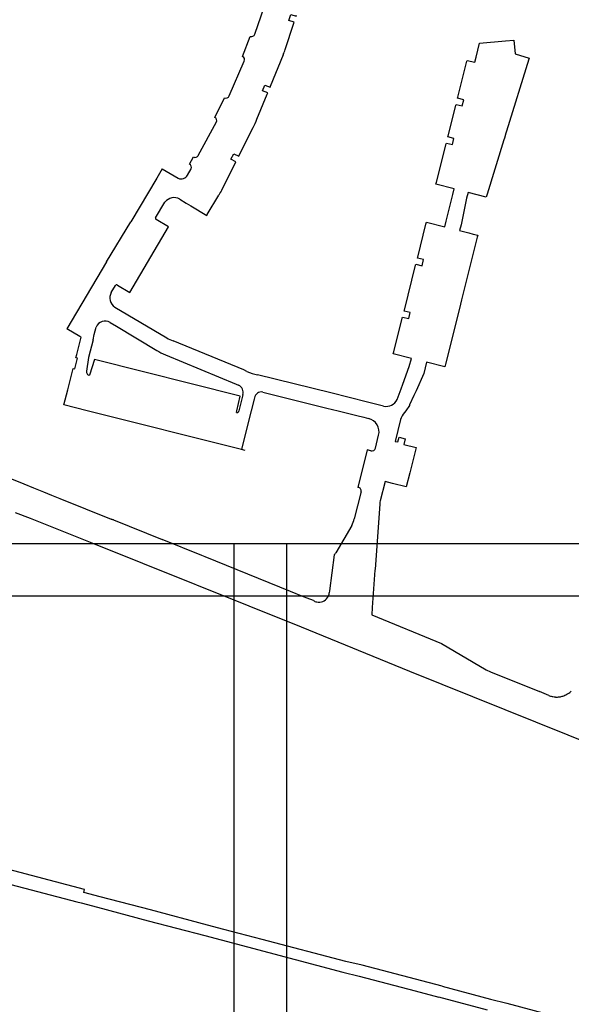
# Model space of a CAD drawing. Extents: x 148869 to 161638, y 453607 to 469810.
# Tile 836 of 1056: x 159123.66 to 159125.24, y 459839.12 to 459841.94. Entities that reach past the tile are written whole.
import ezdxf

# ---------------------------------------------------------------- set-up
doc = ezdxf.new("R2010")
doc.units = 0
doc.layers.add('LKI_V01_KANTRIJWEG', color=252, linetype='CONTINUOUS')
doc.layers.add('X-XX-AL-TEKENBLAD-KADER-G-OZ', color=1, linetype='CONTINUOUS', lineweight=25)

msp = doc.modelspace()

# ---------------------------------------------------------------- linework, layer by layer
at = {"layer": 'LKI_V01_KANTRIJWEG'}
for p, q in [((159124.3366, 459841.8967), (159124.3719, 459841.9999)), ((159124.3366, 459841.8967), (159124.3719, 459841.9999)), ((159124.4231, 459841.853), (159124.4482, 459841.9285)), ((159124.4231, 459841.853), (159124.4482, 459841.9285)), ((159124.3018, 459841.8329), (159124.3238, 459841.8905)), ((159124.3018, 459841.8329), (159124.3238, 459841.8905)), ((159125.0532, 459841.8781), (159125.0774, 459841.8802)), ((159125.0532, 459841.8781), (159125.0774, 459841.8802)), ((159124.3813, 459841.7483), (159124.4182, 459841.8386)), ((159124.3813, 459841.7483), (159124.4182, 459841.8386)), ((159124.263, 459841.7208), (159124.3065, 459841.8199)), ((159124.263, 459841.7208), (159124.3065, 459841.8199)), ((159124.917, 459841.7165), (159124.9431, 459841.8195)), ((159124.917, 459841.7165), (159124.9431, 459841.8195)), ((159125.1199, 459841.8254), (159125.056, 459841.6193)), ((159125.1199, 459841.8254), (159125.056, 459841.6193)), ((159124.3428, 459841.6542), (159124.3721, 459841.7258)), ((159124.3428, 459841.6542), (159124.3721, 459841.7258)), ((159124.2227, 459841.659), (159124.25, 459841.7148)), ((159124.2227, 459841.659), (159124.25, 459841.7148)), ((159124.8893, 459841.6061), (159124.9112, 459841.6933)), ((159124.8893, 459841.6061), (159124.9112, 459841.6933)), ((159124.1749, 459841.5502), (159124.2268, 459841.6459)), ((159124.1749, 459841.5502), (159124.2268, 459841.6459)), ((159124.2919, 459841.5506), (159124.3317, 459841.6297)), ((159124.2919, 459841.5506), (159124.3317, 459841.6297)), ((159125.0545, 459841.6143), (159125.05, 459841.5997)), ((159125.0545, 459841.6143), (159125.05, 459841.5997)), ((159125.056, 459841.6193), (159125.0545, 459841.6143)), ((159125.056, 459841.6193), (159125.0545, 459841.6143)), ((159124.8556, 459841.4735), (159124.8834, 459841.583)), ((159124.8556, 459841.4735), (159124.8834, 459841.583)), ((159125.0484, 459841.5947), (159125.0003, 459841.439)), ((159125.0484, 459841.5947), (159125.0003, 459841.439)), ((159125.05, 459841.5997), (159125.0484, 459841.5947)), ((159125.05, 459841.5997), (159125.0484, 459841.5947)), ((159124.1501, 459841.5253), (159124.1614, 459841.5457)), ((159124.1501, 459841.5253), (159124.1614, 459841.5457)), ((159124.2425, 459841.4518), (159124.2813, 459841.5289)), ((159124.2425, 459841.4518), (159124.2813, 459841.5289)), ((159124.0722, 459841.5119), (159124.0569, 459841.4855)), ((159124.0722, 459841.5119), (159124.0569, 459841.4855)), ((159124.0722, 459841.5119), (159124.1178, 459841.485)), ((159124.0722, 459841.5119), (159124.1178, 459841.485)), ((159124.1445, 459841.4941), (159124.1543, 459841.5122)), ((159124.1445, 459841.4941), (159124.1543, 459841.5122)), ((159124.0569, 459841.4855), (159123.9821, 459841.3605)), ((159124.0569, 459841.4855), (159123.9821, 459841.3605)), ((159124.8832, 459841.3621), (159124.9022, 459841.4386)), ((159124.8832, 459841.3621), (159124.9022, 459841.4386)), ((159124.9022, 459841.4386), (159124.9063, 459841.4545)), ((159124.9022, 459841.4386), (159124.9063, 459841.4545)), ((159124.9462, 459841.4444), (159124.9417, 459841.4283)), ((159124.9462, 459841.4444), (159124.9417, 459841.4283)), ((159124.0532, 459841.3716), (159124.0799, 459841.4164)), ((159124.0532, 459841.3716), (159124.0799, 459841.4164)), ((159124.1219, 459841.4253), (159124.1407, 459841.4139)), ((159124.1219, 459841.4253), (159124.1407, 459841.4139)), ((159124.1407, 459841.4139), (159124.1534, 459841.4062)), ((159124.1407, 459841.4139), (159124.1534, 459841.4062)), ((159124.2008, 459841.3808), (159124.2334, 459841.4361)), ((159124.2008, 459841.3808), (159124.2334, 459841.4361)), ((159124.9417, 459841.4283), (159124.926, 459841.3513)), ((159124.9417, 459841.4283), (159124.926, 459841.3513)), ((159123.9132, 459841.2459), (159123.9821, 459841.3605)), ((159123.9132, 459841.2459), (159123.9821, 459841.3605)), ((159124.8022, 459841.2591), (159124.8259, 459841.3534)), ((159124.8022, 459841.2591), (159124.8259, 459841.3534)), ((159124.8793, 459841.3463), (159124.8832, 459841.3621)), ((159124.8793, 459841.3463), (159124.8832, 459841.3621)), ((159124.926, 459841.3513), (159124.922, 459841.3356)), ((159124.926, 459841.3513), (159124.922, 459841.3356)), ((159124.922, 459841.3356), (159124.9482, 459841.3287)), ((159124.922, 459841.3356), (159124.9482, 459841.3287)), ((159124.9482, 459841.3287), (159124.9612, 459841.3252)), ((159124.9482, 459841.3287), (159124.9612, 459841.3252)), ((159124.9723, 459841.3159), (159124.9276, 459841.1374)), ((159124.9723, 459841.3159), (159124.9276, 459841.1374)), ((159123.9132, 459841.2459), (159123.7998, 459841.0538)), ((159123.9132, 459841.2459), (159123.7998, 459841.0538)), ((159124.7641, 459841.1078), (159124.7963, 459841.2359)), ((159124.7641, 459841.1078), (159124.7963, 459841.2359)), ((159123.9265, 459841.1581), (159123.9382, 459841.1777)), ((159123.9265, 459841.1581), (159123.9382, 459841.1777)), ((159124.9276, 459841.1374), (159124.9214, 459841.1126)), ((159124.9276, 459841.1374), (159124.9214, 459841.1126)), ((159123.937, 459841.1162), (159124.0848, 459841.0283)), ((159123.937, 459841.1162), (159124.0848, 459841.0283)), ((159124.9214, 459841.1126), (159124.8814, 459840.9532)), ((159124.9214, 459841.1126), (159124.8814, 459840.9532)), ((159123.923, 459841.0721), (159123.941, 459841.0613)), ((159123.923, 459841.0721), (159123.941, 459841.0613)), ((159124.7339, 459840.9887), (159124.7582, 459841.0849)), ((159124.7339, 459840.9887), (159124.7582, 459841.0849)), ((159123.8368, 459841.0318), (159123.7998, 459841.0538)), ((159123.8368, 459841.0318), (159123.7998, 459841.0538)), ((159123.8779, 459841.0377), (159123.8834, 459841.0593)), ((159123.8779, 459841.0377), (159123.8834, 459841.0593)), ((159123.941, 459841.0613), (159124.0562, 459840.9924)), ((159123.941, 459841.0613), (159124.0562, 459840.9924)), ((159123.8742, 459841.0228), (159123.8779, 459841.0377)), ((159123.8742, 459841.0228), (159123.8779, 459841.0377)), ((159124.778, 459840.9459), (159124.7842, 459840.9693)), ((159124.778, 459840.9459), (159124.7842, 459840.9693)), ((159124.8278, 459840.9583), (159124.8202, 459840.9267)), ((159124.8278, 459840.9583), (159124.8202, 459840.9267)), ((159124.2988, 459840.7088), (159123.8577, 459840.8195)), ((159124.2988, 459840.7088), (159123.8577, 459840.8195)), ((159124.2845, 459840.8146), (159124.2855, 459840.8195)), ((159124.2845, 459840.8146), (159124.2855, 459840.8195)), ((159124.2911, 459840.8195), (159124.2908, 459840.8183)), ((159124.2911, 459840.8195), (159124.2908, 459840.8183)), ((159124.3265, 459840.8195), (159124.3095, 459840.7516)), ((159124.3265, 459840.8195), (159124.3095, 459840.7516)), ((159124.5752, 459840.8195), (159124.6325, 459840.8051)), ((159124.5752, 459840.8195), (159124.6325, 459840.8051)), ((159124.768, 459840.8195), (159124.7648, 459840.8149)), ((159124.768, 459840.8195), (159124.7648, 459840.8149)), ((159124.6325, 459840.8051), (159124.6445, 459840.802)), ((159124.6325, 459840.8051), (159124.6445, 459840.802)), ((159124.6445, 459840.802), (159124.6483, 459840.8011)), ((159124.6445, 459840.802), (159124.6483, 459840.8011)), ((159124.6483, 459840.8011), (159124.6617, 459840.7978)), ((159124.6483, 459840.8011), (159124.6617, 459840.7978)), ((159124.7534, 459840.7943), (159124.7381, 459840.7322)), ((159124.7534, 459840.7943), (159124.7381, 459840.7322)), ((159124.3095, 459840.7516), (159124.2988, 459840.7088)), ((159124.3095, 459840.7516), (159124.2988, 459840.7088)), ((159124.6812, 459840.7123), (159124.6906, 459840.7495)), ((159124.6812, 459840.7123), (159124.6906, 459840.7495)), ((159124.3089, 459840.7063), (159124.2988, 459840.7088)), ((159124.3089, 459840.7063), (159124.2988, 459840.7088)), ((159124.6759, 459840.706), (159124.677, 459840.7065)), ((159124.6759, 459840.706), (159124.677, 459840.7065)), ((159123.6273, 459840.631), (159123.6761, 459840.6109)), ((159123.6273, 459840.631), (159123.6761, 459840.6109)), ((159123.6761, 459840.6109), (159123.7045, 459840.5994)), ((159123.6761, 459840.6109), (159123.7045, 459840.5994)), ((159123.7045, 459840.5994), (159123.733, 459840.5881)), ((159123.7045, 459840.5994), (159123.733, 459840.5881)), ((159124.7091, 459840.6174), (159124.695, 459840.562)), ((159124.7091, 459840.6174), (159124.695, 459840.562)), ((159124.7303, 459840.612), (159124.7091, 459840.6174)), ((159124.7303, 459840.612), (159124.7091, 459840.6174)), ((159123.733, 459840.5881), (159123.7558, 459840.5784)), ((159123.733, 459840.5881), (159123.7558, 459840.5784)), ((159123.7558, 459840.5784), (159123.7793, 459840.569)), ((159123.7558, 459840.5784), (159123.7793, 459840.569)), ((159123.7793, 459840.569), (159123.9261, 459840.5101)), ((159123.7793, 459840.569), (159123.9261, 459840.5101)), ((159124.6397, 459840.5846), (159124.6211, 459840.5103)), ((159124.6397, 459840.5846), (159124.6211, 459840.5103)), ((159124.6406, 459840.5879), (159124.6397, 459840.5846)), ((159124.6406, 459840.5879), (159124.6397, 459840.5846)), ((159124.6937, 459840.5538), (159124.6802, 459840.3654)), ((159124.6937, 459840.5538), (159124.6802, 459840.3654)), ((159123.9261, 459840.5101), (159123.9323, 459840.5076)), ((159123.9323, 459840.5076), (159123.9261, 459840.5101)), ((159123.9261, 459840.5101), (159123.9323, 459840.5076)), ((159123.9323, 459840.5076), (159123.9261, 459840.5101)), ((159123.9323, 459840.5076), (159124.0723, 459840.4514)), ((159123.9323, 459840.5076), (159124.0723, 459840.4514)), ((159124.6137, 459840.4914), (159124.5681, 459840.4136)), ((159124.6137, 459840.4914), (159124.5681, 459840.4136)), ((159124.1853, 459840.4055), (159124.0723, 459840.4514)), ((159124.1853, 459840.4055), (159124.0723, 459840.4514)), ((159124.1951, 459840.4016), (159124.1853, 459840.4055)), ((159124.1951, 459840.4016), (159124.1853, 459840.4055)), ((159124.5633, 459840.4076), (159124.5502, 459840.305)), ((159124.5633, 459840.4076), (159124.5502, 459840.305)), ((159124.6801, 459840.3638), (159124.6724, 459840.2568)), ((159124.6801, 459840.3638), (159124.6724, 459840.2568)), ((159124.6802, 459840.3654), (159124.6801, 459840.3638)), ((159124.6802, 459840.3654), (159124.6801, 459840.3638)), ((159124.4864, 459840.2838), (159124.4762, 459840.2878)), ((159124.4864, 459840.2838), (159124.4762, 459840.2878)), ((159124.4864, 459840.2838), (159124.4762, 459840.2878)), ((159124.4864, 459840.2838), (159124.4762, 459840.2878)), ((159124.504, 459840.2769), (159124.4864, 459840.2838)), ((159124.504, 459840.2769), (159124.4864, 459840.2838)), ((159124.5502, 459840.305), (159124.5494, 459840.2985)), ((159124.5502, 459840.305), (159124.5494, 459840.2985)), ((159124.9975, 459840.0783), (159125.0105, 459840.0727)), ((159124.9975, 459840.0783), (159125.0105, 459840.0727)), ((159125.0105, 459840.0727), (159125.1499, 459840.0165)), ((159125.0105, 459840.0727), (159125.1499, 459840.0165)), ((159125.1768, 459840.0057), (159125.1499, 459840.0165)), ((159125.1768, 459840.0057), (159125.1499, 459840.0165)), ((159125.1865, 459840.0023), (159125.1881, 459840.002)), ((159125.1865, 459840.0023), (159125.1881, 459840.002)), ((159125.2285, 459840.0086), (159125.2322, 459840.0105)), ((159125.2285, 459840.0086), (159125.2322, 459840.0105)), ((159123.8951, 459839.4293), (159123.8479, 459839.4418)), ((159123.8951, 459839.4293), (159123.8479, 459839.4418)), ((159123.8282, 459839.4154), (159123.84, 459839.4121)), ((159123.8282, 459839.4154), (159123.84, 459839.4121)), ((159123.84, 459839.4121), (159123.8872, 459839.4)), ((159123.84, 459839.4121), (159123.8872, 459839.4)), ((159124.0384, 459839.3919), (159123.8951, 459839.4293)), ((159124.0384, 459839.3919), (159123.8951, 459839.4293)), ((159123.8872, 459839.4), (159124.032, 459839.3605)), ((159123.8872, 459839.4), (159124.032, 459839.3605)), ((159124.2017, 459839.3484), (159124.0384, 459839.3919)), ((159124.2017, 459839.3484), (159124.0384, 459839.3919)), ((159124.032, 459839.3605), (159124.1941, 459839.3184)), ((159124.032, 459839.3605), (159124.1941, 459839.3184)), ((159124.2483, 459839.3362), (159124.2017, 459839.3484)), ((159124.2483, 459839.3362), (159124.2017, 459839.3484)), ((159124.1941, 459839.3184), (159124.2402, 459839.3062)), ((159124.1941, 459839.3184), (159124.2402, 459839.3062)), ((159124.2402, 459839.3062), (159124.5886, 459839.2141)), ((159124.2402, 459839.3062), (159124.5886, 459839.2141)), ((159124.6431, 459839.2334), (159124.5964, 459839.2443)), ((159124.6431, 459839.2334), (159124.5964, 459839.2443)), ((159124.5886, 459839.2141), (159124.635, 459839.2019)), ((159124.5886, 459839.2141), (159124.635, 459839.2019)), ((159124.8723, 459839.1733), (159124.6431, 459839.2334)), ((159124.8723, 459839.1733), (159124.6431, 459839.2334)), ((159124.8723, 459839.1733), (159125.0102, 459839.137)), ((159124.8723, 459839.1733), (159125.0102, 459839.137)), ((159125.0021, 459839.1054), (159124.8629, 459839.1419)), ((159125.0021, 459839.1054), (159124.8629, 459839.1419)), ((159125.0102, 459839.137), (159125.0565, 459839.1247)), ((159125.0102, 459839.137), (159125.0565, 459839.1247)), ((159125.0565, 459839.1247), (159125.3672, 459839.0422)), ((159125.0565, 459839.1247), (159125.3672, 459839.0422))]:
    msp.add_line(p, q, dxfattribs=at)
for points in [[(159124.4482, 459841.9285), (159124.4491, 459841.9313), (159124.434, 459841.9366), (159124.4396, 459841.9536), (159124.4549, 459841.9486), (159124.4558, 459841.9515)], [(159124.4482, 459841.9285), (159124.4491, 459841.9313), (159124.434, 459841.9366), (159124.4396, 459841.9536), (159124.4549, 459841.9486), (159124.4558, 459841.9515)], [(159124.9689, 459841.8313), (159124.979, 459841.8716), (159125.0532, 459841.8781)], [(159124.9689, 459841.8313), (159124.979, 459841.8716), (159125.0532, 459841.8781)], [(159125.0774, 459841.8802), (159125.0808, 459841.8407), (159125.1208, 459841.8282), (159125.1199, 459841.8254)], [(159125.0774, 459841.8802), (159125.0808, 459841.8407), (159125.1208, 459841.8282), (159125.1199, 459841.8254)], [(159124.9431, 459841.8195), (159124.9438, 459841.8222), (159124.9653, 459841.8168), (159124.9689, 459841.8313)], [(159124.9431, 459841.8195), (159124.9438, 459841.8222), (159124.9653, 459841.8168), (159124.9689, 459841.8313)], [(159124.3721, 459841.7258), (159124.3734, 459841.7289), (159124.3587, 459841.735), (159124.3653, 459841.7514), (159124.3802, 459841.7455), (159124.3813, 459841.7483)], [(159124.3721, 459841.7258), (159124.3734, 459841.7289), (159124.3587, 459841.735), (159124.3653, 459841.7514), (159124.3802, 459841.7455), (159124.3813, 459841.7483)], [(159124.9112, 459841.6933), (159124.912, 459841.6963), (159124.9293, 459841.692), (159124.934, 459841.7089), (159124.9163, 459841.7137), (159124.917, 459841.7165)], [(159124.9112, 459841.6933), (159124.912, 459841.6963), (159124.9293, 459841.692), (159124.934, 459841.7089), (159124.9163, 459841.7137), (159124.917, 459841.7165)], [(159124.8834, 459841.583), (159124.8841, 459841.5857), (159124.9018, 459841.5815), (159124.9059, 459841.5988), (159124.8886, 459841.6033), (159124.8893, 459841.6061)], [(159124.8834, 459841.583), (159124.8841, 459841.5857), (159124.9018, 459841.5815), (159124.9059, 459841.5988), (159124.8886, 459841.6033), (159124.8893, 459841.6061)], [(159124.2813, 459841.5289), (159124.2828, 459841.5318), (159124.2683, 459841.5392), (159124.2763, 459841.5551), (159124.2906, 459841.5479), (159124.2919, 459841.5506)], [(159124.2813, 459841.5289), (159124.2828, 459841.5318), (159124.2683, 459841.5392), (159124.2763, 459841.5551), (159124.2906, 459841.5479), (159124.2919, 459841.5506)], [(159124.9063, 459841.4545), (159124.8541, 459841.4676), (159124.8556, 459841.4735)], [(159124.9063, 459841.4545), (159124.8541, 459841.4676), (159124.8556, 459841.4735)], [(159125.0003, 459841.439), (159124.9979, 459841.431), (159124.9462, 459841.4444)], [(159125.0003, 459841.439), (159124.9979, 459841.431), (159124.9462, 459841.4444)], [(159124.1534, 459841.4062), (159124.1994, 459841.3785), (159124.2008, 459841.3808)], [(159124.1534, 459841.4062), (159124.1994, 459841.3785), (159124.2008, 459841.3808)], [(159123.9441, 459841.1791), (159123.979, 459841.1585), (159124.0903, 459841.3456), (159124.0544, 459841.3671)], [(159123.9441, 459841.1791), (159123.979, 459841.1585), (159124.0903, 459841.3456), (159124.0544, 459841.3671)], [(159124.8259, 459841.3534), (159124.8274, 459841.3593), (159124.8793, 459841.3463)], [(159124.8259, 459841.3534), (159124.8274, 459841.3593), (159124.8793, 459841.3463)], [(159124.9612, 459841.3252), (159124.9738, 459841.3219), (159124.9723, 459841.3159)], [(159124.9612, 459841.3252), (159124.9738, 459841.3219), (159124.9723, 459841.3159)], [(159124.7963, 459841.2359), (159124.7971, 459841.2388), (159124.8146, 459841.2348), (159124.8189, 459841.252), (159124.8015, 459841.2563), (159124.8022, 459841.2591)], [(159124.7963, 459841.2359), (159124.7971, 459841.2388), (159124.8146, 459841.2348), (159124.8189, 459841.252), (159124.8015, 459841.2563), (159124.8022, 459841.2591)], [(159124.7582, 459841.0849), (159124.7589, 459841.0876), (159124.7765, 459841.0835), (159124.7809, 459841.101), (159124.7634, 459841.1051), (159124.7641, 459841.1078)], [(159124.7582, 459841.0849), (159124.7589, 459841.0876), (159124.7765, 459841.0835), (159124.7809, 459841.101), (159124.7634, 459841.1051), (159124.7641, 459841.1078)], [(159123.8275, 459840.9808), (159123.8399, 459841.0307), (159123.8368, 459841.0318)], [(159123.8275, 459840.9808), (159123.8399, 459841.0307), (159123.8368, 459841.0318)], [(159123.8742, 459841.0228), (159123.8617, 459840.9722), (159123.8553, 459840.933)], [(159123.8742, 459841.0228), (159123.8617, 459840.9722), (159123.8553, 459840.933)], [(159124.314, 459840.9322), (159124.3049, 459840.9365), (159124.1034, 459841.0196)], [(159124.314, 459840.9322), (159124.3049, 459840.9365), (159124.1034, 459841.0196)], [(159124.7842, 459840.9693), (159124.7324, 459840.9828), (159124.7339, 459840.9887)], [(159124.7842, 459840.9693), (159124.7324, 459840.9828), (159124.7339, 459840.9887)], [(159123.8021, 459840.8799), (159123.8174, 459840.9405), (159123.8222, 459840.9393), (159123.8299, 459840.9699), (159123.8251, 459840.9711), (159123.8275, 459840.9808)], [(159123.8021, 459840.8799), (159123.8174, 459840.9405), (159123.8222, 459840.9393), (159123.8299, 459840.9699), (159123.8251, 459840.9711), (159123.8275, 459840.9808)], [(159124.2855, 459840.8195), (159124.2945, 459840.8614), (159123.878, 459840.9665), (159123.8643, 459840.9214)], [(159124.2855, 459840.8195), (159124.2945, 459840.8614), (159123.878, 459840.9665), (159123.8643, 459840.9214)], [(159124.0812, 459840.9801), (159124.2838, 459840.8955), (159124.2901, 459840.8933)], [(159124.0812, 459840.9801), (159124.2838, 459840.8955), (159124.2901, 459840.8933)], [(159124.8814, 459840.9532), (159124.8794, 459840.945), (159124.8278, 459840.9583)], [(159124.8814, 459840.9532), (159124.8794, 459840.945), (159124.8278, 459840.9583)], [(159124.7437, 459840.8521), (159124.7547, 459840.8821), (159124.7599, 459840.8963), (159124.778, 459840.9459)], [(159124.7437, 459840.8521), (159124.7547, 459840.8821), (159124.7599, 459840.8963), (159124.778, 459840.9459)], [(159124.7048, 459840.833), (159124.6592, 459840.8442), (159124.5536, 459840.8708), (159124.3442, 459840.9227)], [(159124.7048, 459840.833), (159124.6592, 459840.8442), (159124.5536, 459840.8708), (159124.3442, 459840.9227)], [(159124.8202, 459840.9267), (159124.7974, 459840.8771), (159124.7911, 459840.8632), (159124.7788, 459840.8364)], [(159124.8202, 459840.9267), (159124.7974, 459840.8771), (159124.7911, 459840.8632), (159124.7788, 459840.8364)], [(159123.8577, 459840.8195), (159123.7911, 459840.8363), (159123.8021, 459840.8799)], [(159123.8577, 459840.8195), (159123.7911, 459840.8363), (159123.8021, 459840.8799)], [(159124.3022, 459840.866), (159124.3011, 459840.8617), (159124.2911, 459840.8195)], [(159124.3022, 459840.866), (159124.3011, 459840.8617), (159124.2911, 459840.8195)], [(159124.3357, 459840.8564), (159124.3349, 459840.8532), (159124.3265, 459840.8195)], [(159124.3357, 459840.8564), (159124.3349, 459840.8532), (159124.3265, 459840.8195)], [(159124.3596, 459840.8733), (159124.5428, 459840.8276), (159124.5752, 459840.8195)], [(159124.3596, 459840.8733), (159124.5428, 459840.8276), (159124.5752, 459840.8195)], [(159124.7788, 459840.8364), (159124.7788, 459840.8347), (159124.768, 459840.8195)], [(159124.7788, 459840.8364), (159124.7788, 459840.8347), (159124.768, 459840.8195)], [(159124.7381, 459840.7322), (159124.7457, 459840.7304), (159124.749, 459840.7441), (159124.7666, 459840.7391), (159124.7626, 459840.723), (159124.7976, 459840.7142), (159124.7968, 459840.7108)], [(159124.7381, 459840.7322), (159124.7457, 459840.7304), (159124.749, 459840.7441), (159124.7666, 459840.7391), (159124.7626, 459840.723), (159124.7976, 459840.7142), (159124.7968, 459840.7108)], [(159124.6686, 459840.7052), (159124.6582, 459840.7079), (159124.6315, 459840.6007)], [(159124.6686, 459840.7052), (159124.6582, 459840.7079), (159124.6315, 459840.6007)], [(159124.7968, 459840.7108), (159124.7797, 459840.6426), (159124.769, 459840.6021), (159124.7303, 459840.612)], [(159124.7968, 459840.7108), (159124.7797, 459840.6426), (159124.769, 459840.6021), (159124.7303, 459840.612)], [(159123.6515, 459840.5291), (159123.6944, 459840.5128), (159123.8657, 459840.4442), (159124.4688, 459840.2014), (159124.7786, 459840.0747), (159125.2313, 459839.8929), (159126.0152, 459839.5756), (159126.429, 459839.4082), (159126.4739, 459839.3878), (159126.5326, 459839.3625), (159126.8678, 459839.2134)], [(159123.6515, 459840.5291), (159123.6944, 459840.5128), (159123.8657, 459840.4442), (159124.4688, 459840.2014), (159124.7786, 459840.0747), (159125.2313, 459839.8929), (159126.0152, 459839.5756), (159126.429, 459839.4082), (159126.4739, 459839.3878), (159126.5326, 459839.3625), (159126.8678, 459839.2134)], [(159124.4762, 459840.2878), (159124.4385, 459840.3028), (159124.1951, 459840.4016)], [(159124.4762, 459840.2878), (159124.4385, 459840.3028), (159124.1951, 459840.4016)], [(159124.6724, 459840.2568), (159124.6709, 459840.2357), (159124.8702, 459840.1539), (159124.9975, 459840.0783)], [(159124.6724, 459840.2568), (159124.6709, 459840.2357), (159124.8702, 459840.1539), (159124.9975, 459840.0783)], [(159123.8479, 459839.4418), (159123.85, 459839.4506), (159123.3301, 459839.5877)], [(159123.8479, 459839.4418), (159123.85, 459839.4506), (159123.3301, 459839.5877)], [(159123.3489, 459839.5417), (159123.6214, 459839.4695), (159123.8282, 459839.4154)], [(159123.3489, 459839.5417), (159123.6214, 459839.4695), (159123.8282, 459839.4154)], [(159124.5964, 459839.2443), (159124.3575, 459839.3077), (159124.2483, 459839.3362)], [(159124.5964, 459839.2443), (159124.3575, 459839.3077), (159124.2483, 459839.3362)], [(159124.635, 459839.2019), (159124.7949, 459839.1601), (159124.8629, 459839.1419)], [(159124.635, 459839.2019), (159124.7949, 459839.1601), (159124.8629, 459839.1419)]]:
    msp.add_lwpolyline(points, dxfattribs=at)
for centre, radius, start, end in [((159124.327, 459841.9001), 0.0101, 251.3824, 340.2291), ((159124.327, 459841.9001), 0.0101, 251.3824, 340.2291), ((159124.2976, 459841.824), 0.00981, 334.9801, 64.6675), ((159124.2976, 459841.824), 0.00981, 334.9801, 64.6675), ((159124.325, 459841.8781), 0.1012, 336.9817, 345.6005), ((159124.325, 459841.8781), 0.1012, 336.9817, 345.6005), ((159124.2539, 459841.7235), 0.00949, 245.755, 343.5771), ((159124.2539, 459841.7235), 0.00949, 245.755, 343.5771), ((159124.2186, 459841.6505), 0.00946, 330.9101, 64.2748), ((159124.2186, 459841.6505), 0.00946, 330.9101, 64.2748), ((159124.0455, 459841.7741), 0.3206, 333.2149, 338.0412), ((159124.0455, 459841.7741), 0.3206, 333.2149, 338.0412), ((159124.1661, 459841.5543), 0.00979, 241.5404, 334.9479), ((159124.1661, 459841.5543), 0.00979, 241.5404, 334.9479), ((159124.1455, 459841.5166), 0.00988, 333.5415, 62.1471), ((159124.1455, 459841.5166), 0.00988, 333.5415, 62.1471), ((159124.1265, 459841.5033), 0.0202, 244.6139, 332.8736), ((159124.1265, 459841.5033), 0.0202, 244.6139, 332.8736), ((159124.476, 459841.3077), 0.2744, 148.3054, 152.0952), ((159124.476, 459841.3077), 0.2744, 148.3054, 152.0952), ((159124.1059, 459841.3973), 0.0322, 60.2227, 143.6797), ((159124.1059, 459841.3973), 0.0322, 60.2227, 143.6797), ((159124.058, 459841.3704), 0.00491, 166.0333, 222.9302), ((159124.058, 459841.3704), 0.00491, 166.0333, 222.9302), ((159123.9533, 459841.1425), 0.031, 149.8843, 238.1625), ((159123.9533, 459841.1425), 0.031, 149.8843, 238.1625), ((159123.9418, 459841.1756), 0.0042, 57.1651, 149.2508), ((159123.9418, 459841.1756), 0.0042, 57.1651, 149.2508), ((159123.9085, 459841.0493), 0.027, 57.429, 158.1348), ((159123.9085, 459841.0493), 0.027, 57.429, 158.1348), ((159124.1555, 459841.155), 0.1451, 240.8342, 248.9361), ((159124.1555, 459841.155), 0.1451, 240.8342, 248.9361), ((159124.1462, 459841.1449), 0.1771, 239.4516, 248.4677), ((159124.1462, 459841.1449), 0.1771, 239.4516, 248.4677), ((159123.8651, 459840.9313), 0.00995, 169.9465, 265.565), ((159123.8651, 459840.9313), 0.00995, 169.9465, 265.565), ((159124.3884, 459841.1162), 0.1985, 248.011, 257.1382), ((159124.3884, 459841.1162), 0.1985, 248.011, 257.1382), ((159124.2806, 459840.8728), 0.0226, 342.5936, 65.0152), ((159124.2806, 459840.8728), 0.0226, 342.5936, 65.0152), ((159124.3563, 459840.8527), 0.0209, 80.7775, 169.9659), ((159124.3563, 459840.8527), 0.0209, 80.7775, 169.9659), ((159124.712, 459840.8675), 0.0353, 258.2913, 334.1176), ((159124.712, 459840.8675), 0.0353, 258.2913, 334.1176), ((159124.2859, 459840.8194), 0.00501, 253.5445, 346.5711), ((159124.2859, 459840.8194), 0.00501, 253.5445, 346.5711), ((159124.6518, 459840.7591), 0.04, 346.1397, 75.6166), ((159124.6518, 459840.7591), 0.04, 346.1397, 75.6166), ((159124.8042, 459840.7796), 0.053, 138.1923, 163.8358), ((159124.8042, 459840.7796), 0.053, 138.1923, 163.8358), ((159124.6713, 459840.7144), 0.00967, 253.9326, 298.5754), ((159124.6713, 459840.7144), 0.00967, 253.9326, 298.5754), ((159124.6716, 459840.7148), 0.00988, 302.9354, 345.3749), ((159124.6716, 459840.7148), 0.00988, 302.9354, 345.3749), ((159124.6306, 459840.5904), 0.0103, 345.6686, 85.1101), ((159124.6306, 459840.5904), 0.0103, 345.6686, 85.1101), ((159124.7327, 459840.552), 0.039, 165.1728, 177.3978), ((159124.7327, 459840.552), 0.039, 165.1728, 177.3978), ((159124.4989, 459840.5468), 0.1275, 334.2161, 343.3733), ((159124.4989, 459840.5468), 0.1275, 334.2161, 343.3733), ((159124.5523, 459840.4215), 0.0176, 308.321, 333.3531), ((159124.5523, 459840.4215), 0.0176, 308.321, 333.3531), ((159124.52, 459840.3016), 0.0293, 257.5299, 327.18), ((159124.52, 459840.3016), 0.0293, 257.5299, 327.18), ((159124.521, 459840.3018), 0.0286, 325.6694, 353.3264), ((159124.521, 459840.3018), 0.0286, 325.6694, 353.3264), ((159124.5185, 459840.2991), 0.0265, 236.8398, 259.5166), ((159124.5185, 459840.2991), 0.0265, 236.8398, 259.5166), ((159125.2004, 459840.0581), 0.0575, 245.8288, 256.0654), ((159125.2004, 459840.0581), 0.0575, 245.8288, 256.0654), ((159125.1982, 459840.0446), 0.0437, 256.6945, 267.1671), ((159125.1982, 459840.0446), 0.0437, 256.6945, 267.1671), ((159125.1995, 459840.0588), 0.058, 266.5607, 277.9288), ((159125.1995, 459840.0588), 0.058, 266.5607, 277.9288), ((159125.2004, 459840.0539), 0.053, 277.6883, 288.4903), ((159125.2004, 459840.0539), 0.053, 277.6883, 288.4903), ((159125.1998, 459840.0591), 0.0581, 287.3751, 299.5702), ((159125.1998, 459840.0591), 0.0581, 287.3751, 299.5702), ((159125.2075, 459840.0526), 0.0488, 300.3645, 313.6594), ((159125.2075, 459840.0526), 0.0488, 300.3645, 313.6594)]:
    msp.add_arc(centre, radius, start, end, dxfattribs=at)
at = {"layer": 'X-XX-AL-TEKENBLAD-KADER-G-OZ'}
for points in [[(159122.3421, 459844.5948), (159128.4921, 459844.5948), (159128.4921, 459840.2898), (159122.3421, 459840.2898)], [(159118.2777, 459840.4398), (159124.4277, 459840.4398), (159124.4277, 459836.1347), (159118.2777, 459836.1347)], [(159124.2777, 459840.4398), (159130.4277, 459840.4398), (159130.4277, 459836.1347), (159124.2777, 459836.1347)]]:
    msp.add_lwpolyline(points, close=True, dxfattribs=at)

doc.saveas('drawing.dxf')
